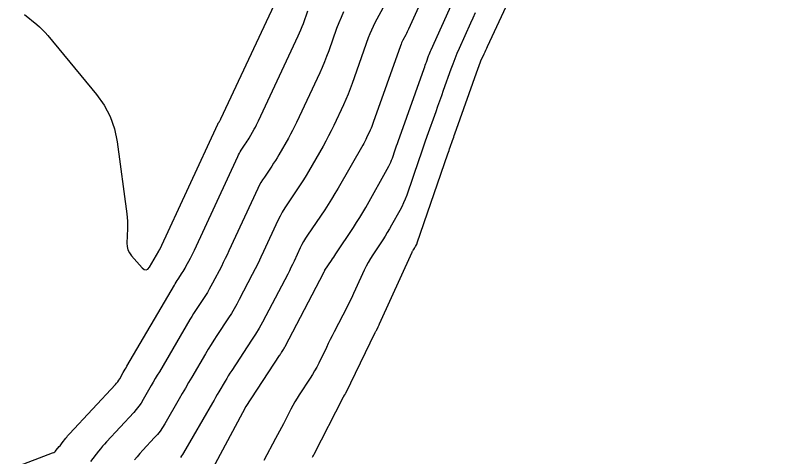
# Model space of a CAD drawing. Extents: x 658976 to 668726, y 639543 to 647196.
# Drawn here: x 661626.2 to 661720.2, y 642571.8 to 642626.8 of the extents above; entities that cross this region are included whole.
import ezdxf

# ---------------------------------------------------------------- set-up
doc = ezdxf.new("R2010")
doc.units = 0
for name, color, linetype in [('Ex_Major Contours', 7, 'Continuous'), ('Ex_Minor Contours', 7, 'Continuous'), ('R_Ramp 15 Degree_Min Ls', 7, 'Continuous'), ('R_Ramp 20 Degree Des Ls', 7, 'Continuous'), ('R_Ramp 20 Degree Existing Ramp', 7, 'Continuous'), ('R_Ramp 20 Degree_Min Ls', 7, 'Continuous')]:
    doc.layers.add(name, color=color, linetype=linetype)

msp = doc.modelspace()

# ---------------------------------------------------------------- linework, layer by layer
at = {"layer": 'Ex_Major Contours'}
for points in [[(661650.136, 642569.194), (661654.822, 642577.923), (661654.839, 642577.953), (661654.86, 642577.993), (661654.869, 642578.011), (661654.882, 642578.035), (661654.885, 642578.041), (661654.888, 642578.047), (661654.892, 642578.053), (661654.895, 642578.058), (661659.062, 642584.403), (661659.124, 642584.496), (661659.185, 642584.59), (661659.246, 642584.683), (661659.308, 642584.777), (661659.554, 642585.15), (661659.614, 642585.244), (661659.672, 642585.34), (661659.727, 642585.437), (661659.78, 642585.535), (661664.558, 642594.713), (661664.57, 642594.737), (661664.582, 642594.761), (661664.594, 642594.785), (661664.605, 642594.81), (661664.651, 642594.908), (661664.663, 642594.932), (661664.675, 642594.956), (661664.689, 642594.979), (661664.704, 642595.002), (661665.519, 642596.206), (661665.66, 642596.414), (661665.8, 642596.623), (661665.94, 642596.832), (661666.079, 642597.042), (661668.242, 642600.313), (661668.643, 642600.932), (661669.032, 642601.558), (661669.411, 642602.19), (661669.777, 642602.83), (661672.651, 642607.953), (661672.779, 642608.194), (661672.896, 642608.44), (661673.002, 642608.691), (661673.096, 642608.948), (661673.452, 642609.983), (661673.541, 642610.242), (661673.631, 642610.5), (661673.722, 642610.758), (661673.813, 642611.016), (661677.057, 642620.129), (661677.126, 642620.323), (661677.194, 642620.516), (661677.263, 642620.71), (661677.331, 642620.903), (661677.603, 642621.677), (661677.674, 642621.87), (661677.748, 642622.061), (661677.826, 642622.25), (661677.909, 642622.438), (661681.922, 642631.303)], [(661627.346, 642626.838), (661628.844, 642625.594), (661629.211, 642625.275), (661629.561, 642624.94), (661629.896, 642624.589), (661630.214, 642624.222), (661636.301, 642616.863), (661637.256, 642615.535), (661638, 642614.116), (661638.533, 642612.605), (661638.856, 642611.002), (661640.043, 642602.007), (661640.093, 642601.557), (661640.124, 642601.107), (661640.136, 642600.655), (661640.13, 642600.203), (661640.066, 642598.391), (661640.089, 642597.953), (661640.192, 642597.542), (661640.374, 642597.161), (661640.635, 642596.807), (661641.962, 642595.311), (661642.212, 642595.099), (661642.447, 642595.043), (661642.666, 642595.143), (661642.87, 642595.4), (661644.037, 642597.391), (661644.042, 642597.399), (661644.048, 642597.408), (661644.053, 642597.417), (661644.059, 642597.426), (661644.082, 642597.461), (661644.088, 642597.47), (661644.093, 642597.479), (661644.098, 642597.488), (661644.103, 642597.497), (661644.129, 642597.546), (661644.134, 642597.557), (661644.14, 642597.568), (661644.145, 642597.58), (661644.151, 642597.591), (661651.369, 642613.169), (661651.384, 642613.2), (661651.4, 642613.23), (661651.417, 642613.259), (661651.436, 642613.288), (661651.512, 642613.4), (661651.531, 642613.429), (661651.549, 642613.457), (661651.567, 642613.486), (661651.584, 642613.516), (661651.683, 642613.688), (661651.705, 642613.727), (661651.726, 642613.766), (661651.746, 642613.806), (661651.765, 642613.846), (661658.726, 642628.752)]]:
    msp.add_lwpolyline(points, dxfattribs=at)
at = {"layer": 'Ex_Minor Contours'}
for points in [[(661678.412, 642632.35), (661675.112, 642624.998), (661675.033, 642624.824), (661674.95, 642624.652), (661674.865, 642624.482), (661674.777, 642624.313), (661674.418, 642623.64), (661674.331, 642623.47), (661674.252, 642623.297), (661674.178, 642623.122), (661674.111, 642622.944), (661670.727, 642613.39), (661670.638, 642613.147), (661670.542, 642612.906), (661670.441, 642612.667), (661670.334, 642612.431), (661669.895, 642611.49), (661669.782, 642611.256), (661669.665, 642611.024), (661669.543, 642610.796), (661669.417, 642610.569), (661666.352, 642605.222), (661665.952, 642604.54), (661665.54, 642603.865), (661665.116, 642603.199), (661664.679, 642602.54), (661662.527, 642599.362), (661662.28, 642598.983), (661662.05, 642598.594), (661661.836, 642598.196), (661661.637, 642597.789), (661660.875, 642596.145), (661660.682, 642595.735), (661660.485, 642595.327), (661660.283, 642594.921), (661660.076, 642594.518), (661657.375, 642589.33), (661656.958, 642588.553), (661656.521, 642587.788), (661656.065, 642587.034), (661655.59, 642586.292), (661653.106, 642582.521), (661652.894, 642582.195), (661652.687, 642581.866), (661652.484, 642581.535), (661652.285, 642581.201), (661651.498, 642579.859), (661651.302, 642579.523), (661651.106, 642579.187), (661650.911, 642578.851), (661650.716, 642578.514), (661647.116, 642572.274), (661646.997, 642572.08), (661646.867, 642571.893), (661646.727, 642571.714)], [(661663.167, 642571.742), (661663.22, 642571.841), (661663.272, 642571.94), (661663.324, 642572.039), (661663.375, 642572.138), (661666.969, 642579.164), (661666.993, 642579.21), (661667.018, 642579.255), (661667.045, 642579.3), (661667.073, 642579.343), (661667.186, 642579.517), (661667.214, 642579.56), (661667.241, 642579.605), (661667.265, 642579.65), (661667.289, 642579.696), (661670.972, 642587.249), (661671.016, 642587.339), (661671.061, 642587.428), (661671.105, 642587.516), (661671.151, 642587.605), (661671.333, 642587.958), (661671.378, 642588.047), (661671.422, 642588.136), (661671.464, 642588.226), (661671.506, 642588.316), (661675.551, 642597.255), (661675.58, 642597.316), (661675.611, 642597.375), (661675.645, 642597.433), (661675.681, 642597.49), (661675.833, 642597.721), (661675.868, 642597.775), (661675.902, 642597.83), (661675.936, 642597.885), (661675.968, 642597.941), (661676.094, 642598.166), (661676.124, 642598.222), (661676.151, 642598.28), (661676.176, 642598.339), (661676.198, 642598.4), (661680.005, 642609.486), (661680.076, 642609.693), (661680.148, 642609.9), (661680.221, 642610.107), (661680.294, 642610.314), (661680.588, 642611.139), (661680.661, 642611.345), (661680.735, 642611.552), (661680.808, 642611.758), (661680.88, 642611.965), (661683.756, 642620.137), (661683.84, 642620.368), (661683.929, 642620.597), (661684.023, 642620.825), (661684.122, 642621.05), (661684.528, 642621.947), (661684.63, 642622.171), (661684.733, 642622.395), (661684.836, 642622.619), (661684.939, 642622.842), (661688.438, 642630.373)], [(661626.161, 642570.515), (661630.83, 642572.267), (661630.962, 642572.327), (661631.082, 642572.402), (661631.191, 642572.493), (661631.288, 642572.6), (661631.655, 642573.06), (661631.746, 642573.175), (661631.837, 642573.29), (661631.928, 642573.406), (661632.018, 642573.522), (661632.478, 642574.114), (661632.586, 642574.251), (661632.697, 642574.384), (661632.811, 642574.515), (661632.928, 642574.644), (661638.641, 642580.791), (661638.789, 642580.96), (661638.927, 642581.136), (661639.055, 642581.32), (661639.173, 642581.511), (661639.622, 642582.291), (661639.735, 642582.486), (661639.848, 642582.681), (661639.962, 642582.875), (661640.075, 642583.07), (661645.974, 642593.13), (661646.091, 642593.327), (661646.21, 642593.521), (661646.332, 642593.714), (661646.457, 642593.906), (661646.959, 642594.669), (661647.082, 642594.861), (661647.2, 642595.056), (661647.313, 642595.254), (661647.421, 642595.455), (661647.974, 642596.517), (661648.1, 642596.763), (661648.223, 642597.009), (661648.343, 642597.257), (661648.461, 642597.507), (661653.865, 642609.171), (661653.963, 642609.372), (661654.068, 642609.567), (661654.182, 642609.759), (661654.303, 642609.946), (661654.804, 642610.685), (661654.927, 642610.871), (661655.047, 642611.059), (661655.163, 642611.25), (661655.276, 642611.442), (661655.924, 642612.573), (661656.066, 642612.827), (661656.203, 642613.085), (661656.335, 642613.345), (661656.461, 642613.607), (661661.391, 642624.164), (661661.564, 642624.546), (661661.728, 642624.932), (661661.882, 642625.322), (661662.027, 642625.716), (661662.588, 642627.298)], [(661667.019, 642627.141), (661666.709, 642626.472), (661666.424, 642625.791), (661666.164, 642625.1), (661665.176, 642622.311), (661664.921, 642621.617), (661664.649, 642620.93), (661664.361, 642620.25), (661664.056, 642619.577), (661661.157, 642613.369), (661660.924, 642612.883), (661660.681, 642612.403), (661660.428, 642611.928), (661660.165, 642611.458), (661658.968, 642609.369), (661658.76, 642609.013), (661658.545, 642608.661), (661658.323, 642608.314), (661658.095, 642607.97), (661657.17, 642606.604), (661656.946, 642606.259), (661656.737, 642605.905), (661656.542, 642605.543), (661656.361, 642605.173), (661652.77, 642597.423), (661652.541, 642596.935), (661652.306, 642596.451), (661652.066, 642595.969), (661651.82, 642595.489), (661650.739, 642593.414), (661650.528, 642593.021), (661650.307, 642592.633), (661650.077, 642592.252), (661649.836, 642591.876), (661648.854, 642590.386), (661648.611, 642590.011), (661648.373, 642589.634), (661648.14, 642589.254), (661647.911, 642588.87), (661644.107, 642582.382), (661643.854, 642581.949), (661643.601, 642581.516), (661643.35, 642581.082), (661643.099, 642580.648), (661642.096, 642578.909), (661641.834, 642578.483), (661641.549, 642578.073), (661641.241, 642577.681), (661640.911, 642577.305), (661637.529, 642573.666), (661637.272, 642573.383), (661637.022, 642573.095), (661636.778, 642572.801), (661636.54, 642572.502), (661635.53, 642571.2)], [(661671.903, 642627.628), (661670.933, 642625.809), (661670.7, 642625.35), (661670.483, 642624.883), (661670.285, 642624.409), (661670.104, 642623.927), (661668.097, 642618.262), (661667.85, 642617.589), (661667.586, 642616.922), (661667.306, 642616.262), (661667.011, 642615.608), (661665.796, 642613.007), (661665.485, 642612.36), (661665.161, 642611.72), (661664.824, 642611.087), (661664.474, 642610.46), (661662.66, 642607.295), (661662.356, 642606.776), (661662.043, 642606.263), (661661.72, 642605.756), (661661.387, 642605.255), (661660.038, 642603.263), (661659.711, 642602.759), (661659.405, 642602.243), (661659.121, 642601.715), (661658.857, 642601.175), (661657.08, 642597.339), (661656.739, 642596.613), (661656.389, 642595.892), (661656.031, 642595.174), (661655.665, 642594.461), (661654.057, 642591.372), (661653.743, 642590.787), (661653.414, 642590.211), (661653.071, 642589.643), (661652.713, 642589.084), (661651.251, 642586.865), (661650.89, 642586.308), (661650.535, 642585.747), (661650.188, 642585.181), (661649.849, 642584.61), (661648.14, 642581.695), (661647.747, 642581.023), (661647.355, 642580.351), (661646.964, 642579.678), (661646.575, 642579.004), (661644.776, 642575.886), (661644.496, 642575.431), (661644.193, 642574.995), (661643.865, 642574.576), (661643.512, 642574.175), (661642.055, 642572.606), (661641.695, 642572.21), (661641.344, 642571.807), (661641.003, 642571.395)], [(661683.406, 642627.017), (661683.118, 642626.386), (661682.831, 642625.754), (661681.409, 642622.612), (661681.126, 642621.97), (661680.858, 642621.321), (661680.603, 642620.668), (661680.363, 642620.008), (661679.431, 642617.359), (661679.198, 642616.696), (661678.964, 642616.034), (661678.729, 642615.372), (661678.494, 642614.711), (661677.407, 642611.659), (661677.149, 642610.929), (661676.892, 642610.199), (661676.638, 642609.468), (661676.386, 642608.737), (661674.879, 642604.348), (661674.698, 642603.856), (661674.494, 642603.373), (661674.27, 642602.9), (661674.023, 642602.437), (661672.994, 642600.603), (661672.733, 642600.147), (661672.464, 642599.696), (661672.186, 642599.25), (661671.9, 642598.809), (661670.656, 642596.928), (661670.361, 642596.462), (661670.086, 642595.987), (661669.83, 642595.501), (661669.593, 642595.004), (661668.531, 642592.656), (661668.274, 642592.098), (661668.011, 642591.545), (661667.741, 642590.995), (661667.463, 642590.448), (661665.865, 642587.346), (661665.617, 642586.862), (661665.372, 642586.377), (661665.129, 642585.89), (661664.89, 642585.402), (661663.936, 642583.448), (661663.69, 642582.963), (661663.43, 642582.487), (661663.154, 642582.02), (661662.863, 642581.561), (661661.519, 642579.516), (661661.242, 642579.08), (661660.976, 642578.638), (661660.722, 642578.188), (661660.481, 642577.731), (661659.539, 642575.89), (661659.302, 642575.43), (661659.063, 642574.972), (661658.821, 642574.515), (661658.577, 642574.059), (661657.11, 642571.341)]]:
    msp.add_lwpolyline(points, dxfattribs=at)
at = {"layer": 'R_Ramp 15 Degree_Min Ls'}
for radius in [149, 148.5, 150]:
    msp.add_arc((661703.518, 642668.606), radius, 268.83584, 341.54523, dxfattribs=at)
at = {"layer": 'R_Ramp 20 Degree Des Ls'}
for radius in [150, 149, 148.5]:
    msp.add_arc((661716.38, 642667.825), radius, 268.83584, 336.54523, dxfattribs=at)
at = {"layer": 'R_Ramp 20 Degree Existing Ramp'}
for radius in [150, 149, 148.5]:
    msp.add_arc((661709.896, 642667.957), radius, 268.83584, 336.54523, dxfattribs=at)
at = {"layer": 'R_Ramp 20 Degree_Min Ls'}
for radius in [150, 149, 148.5]:
    msp.add_arc((661716.38, 642667.825), radius, 268.83584, 336.54523, dxfattribs=at)

doc.saveas('drawing.dxf')
